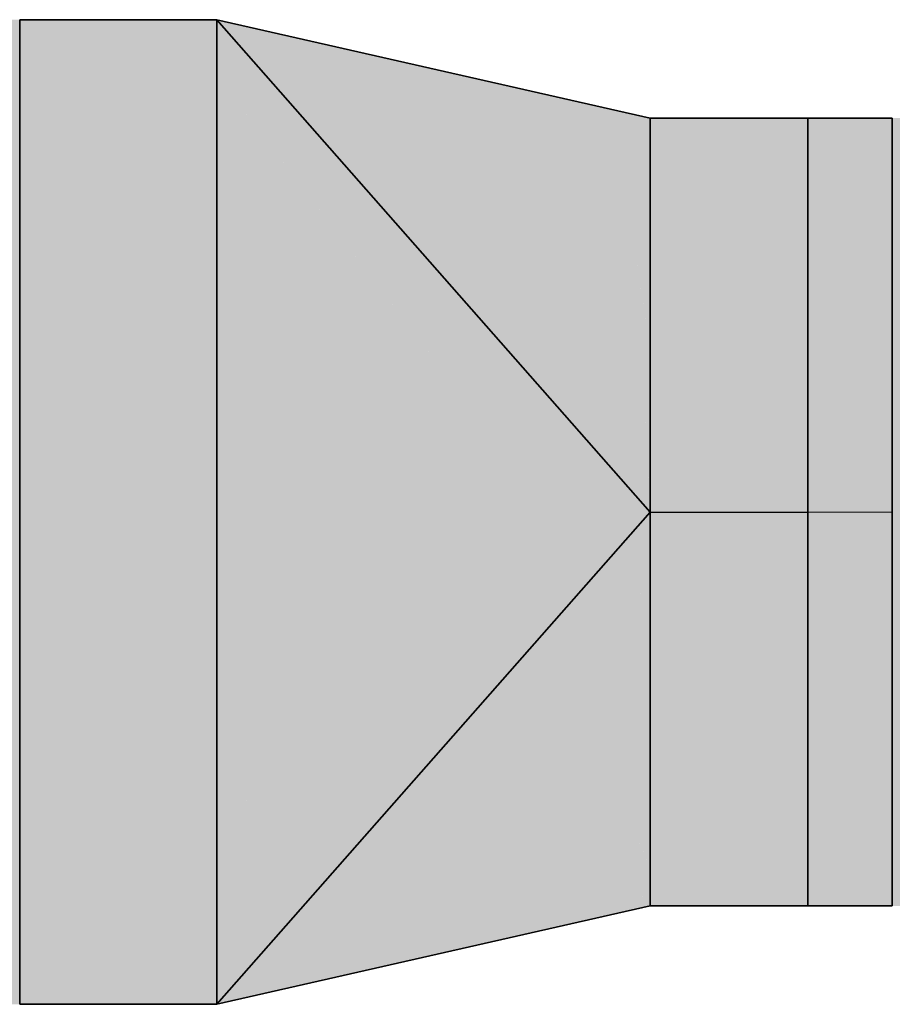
# Model space of a CAD drawing. Extents: x -350 to 540, y -53 to 541.
# Tile 512 of 569: x 294.53 to 298.96, y 207.81 to 212.81. Entities that reach past the tile are written whole.
import ezdxf
from ezdxf.lldxf.tags import DXFTag

# ---------------------------------------------------------------- set-up
doc = ezdxf.new("R2010")
doc.units = 0
doc.layers.get('0').update_dxf_attribs({"lineweight": 35})
doc.layers.add('L_Fortluft', color=7, linetype='Continuous', lineweight=35, true_color=0x993300)
doc.layers.add('L_Fortluft-Shading', color=7, linetype='Continuous', lineweight=35, true_color=0x993300)
tags = doc.linetypes.add('STRICHPUNKT2', pattern=[12.7, 6.35, -3.175, 0, -3.175]).pattern_tags.tags
tags[10:11] = [DXFTag(74, 4), DXFTag(75, 0), DXFTag(340, '0'), DXFTag(46, 0.0), DXFTag(50, 0.0), DXFTag(44, 0.0), DXFTag(45, 0.0)]
tags[8:9] = [DXFTag(74, 4), DXFTag(75, 0), DXFTag(340, '0'), DXFTag(46, 0.0), DXFTag(50, 0.0), DXFTag(44, 0.0), DXFTag(45, 0.0)]
tags[6:7] = [DXFTag(74, 4), DXFTag(75, 0), DXFTag(340, '0'), DXFTag(46, 0.0), DXFTag(50, 0.0), DXFTag(44, 0.0), DXFTag(45, 0.0)]
tags[4:5] = [DXFTag(74, 4), DXFTag(75, 0), DXFTag(340, '0'), DXFTag(46, 0.0), DXFTag(50, 0.0), DXFTag(44, 0.0), DXFTag(45, 0.0)]

# ---------------------------------------------------------------- blocks, each defined once
blk = doc.blocks.new('3D-Ansicht-A06HSWBANL', base_point=(172.3963, 139.9809))
at = {"layer": 'L_Fortluft-Shading', "color": 24, "true_color": 0x993300}
for points in [[(294.5323, 212.8124), (294.0323, 212.8124), (294.5323, 209.9059), (294.0323, 209.9059)], [(295.5323, 212.8124), (294.5323, 212.8124), (295.5323, 209.9059), (294.5323, 209.9059)], [(294.0323, 209.9059), (294.0323, 208.8654), (294.5323, 209.9059), (294.5323, 208.8654)], [(294.5323, 209.9059), (294.5323, 208.8654), (295.5323, 209.9059), (295.5323, 208.8654)], [(294.0323, 208.8654), (294.0323, 207.8124), (294.5323, 208.8654), (294.5323, 207.8124)], [(294.5323, 208.8654), (294.5323, 207.8124), (295.5323, 208.8654), (295.5323, 207.8124)]]:
    blk.add_solid(points, dxfattribs=at)
at = {"layer": 'L_Fortluft-Shading', "color": 38, "true_color": 0x591d00}
for points in [[(296.0933, 212.6849), (295.5323, 212.8124), (296.2402, 212.6026)], [(296.7614, 212.448), (296.6682, 212.5032), (296.0933, 212.6849), (296.2496, 212.6494)], [(296.7614, 212.448), (296.0933, 212.6849), (296.2402, 212.6026)], [(296.6682, 212.5032), (296.5279, 212.5862), (296.2496, 212.6494)], [(296.7614, 212.448), (297.1128, 212.3438), (296.5279, 212.5862), (296.8366, 212.516)], [(296.8366, 212.516), (297.1128, 212.3438), (297.0745, 212.4619), (297.3668, 212.2685)], [(297.3668, 212.2685), (297.7323, 212.1602), (297.0745, 212.4619), (297.7323, 212.3124)], [(297.7323, 208.4476), (297.7323, 208.4647), (297.675, 208.3806), (297.6298, 208.4343)], [(297.6298, 208.4343), (295.5323, 207.8124), (297.7323, 208.3124)], [(297.7323, 208.3124), (297.7323, 208.4476), (297.675, 208.3806)]]:
    blk.add_solid(points, dxfattribs=at)
at = {"layer": 'L_Fortluft-Shading', "color": 26, "true_color": 0x682200}
for points in [[(296.2402, 212.6026), (295.5323, 212.8124), (296.4912, 212.3392)], [(296.7614, 212.448), (296.2402, 212.6026), (297.0897, 212.0438), (296.4912, 212.3392)], [(297.0897, 212.0438), (297.4321, 211.8748), (296.7614, 212.448), (297.1128, 212.3438)], [(297.1128, 212.3438), (297.4321, 211.8748), (297.3668, 212.2685), (297.6328, 211.7757)], [(297.3668, 212.2685), (297.6328, 211.7757), (297.5555, 212.2126), (297.7323, 211.7266)], [(297.7323, 211.7266), (297.7323, 212.1602), (297.5555, 212.2126)], [(297.5886, 208.8273), (297.7017, 208.5804), (297.7323, 208.8982)], [(297.7017, 208.5804), (297.7323, 208.5134), (297.7323, 208.8982)], [(297.7323, 208.4647), (297.7323, 208.5134), (297.1271, 208.5995), (297.5886, 208.8273)], [(297.1271, 208.5995), (295.5323, 207.8124), (297.6298, 208.4343)], [(297.7323, 208.4647), (297.1271, 208.5995), (297.6298, 208.4343)]]:
    blk.add_solid(points, dxfattribs=at)
at = {"layer": 'L_Fortluft-Shading', "color": 26, "true_color": 0x722600}
for points in [[(296.4912, 212.3392), (295.5323, 212.8124), (296.9034, 211.7313)], [(297.0897, 212.0438), (296.4912, 212.3392), (297.4702, 211.2844), (296.9034, 211.7313)], [(297.4702, 211.2844), (297.6884, 211.1124), (297.0897, 212.0438), (297.4321, 211.8748)], [(297.4321, 211.8748), (297.6884, 211.1124), (297.7323, 211.1507), (297.7323, 211.0778)], [(297.4321, 211.8748), (297.7323, 211.1507), (297.6328, 211.7757)], [(297.6328, 211.7757), (297.7066, 211.3124), (297.7323, 211.7266)], [(297.7066, 211.3124), (297.7323, 211.1507), (297.7323, 211.7266)], [(297.5358, 209.3921), (297.7323, 208.8982), (297.6939, 209.5168)], [(297.6939, 209.5168), (297.7066, 209.3124), (297.7323, 209.5471), (297.7323, 209.4741)], [(297.7066, 209.3124), (297.7323, 208.8982), (297.7323, 209.4741)], [(297.5886, 208.8273), (297.7323, 208.8982), (297.2324, 209.1529), (297.5358, 209.3921)], [(297.2324, 209.1529), (296.6654, 208.7059), (297.5886, 208.8273), (297.1271, 208.5995)], [(296.6654, 208.7059), (295.5323, 207.8124), (297.1271, 208.5995)]]:
    blk.add_solid(points, dxfattribs=at)
at = {"layer": 'L_Fortluft-Shading', "color": 26, "true_color": 0x7c2900}
for points in [[(296.9034, 211.7313), (295.5323, 212.8124), (297.456, 210.6264)], [(297.7323, 210.3124), (297.4702, 211.2844), (297.456, 210.6264), (296.9034, 211.7313)], [(297.4702, 211.2844), (297.7323, 210.3124), (297.6884, 211.1124)], [(297.6884, 211.1124), (297.7039, 210.8301), (297.7323, 211.0778), (297.7323, 210.9918)], [(297.7039, 210.8301), (297.7323, 210.3124), (297.7323, 210.9918)], [(297.6328, 210.1994), (297.7039, 209.7948), (297.7323, 210.3124)], [(297.7039, 209.7948), (297.7323, 209.6331), (297.7323, 210.3124)], [(297.4655, 210.0093), (297.7323, 209.6331), (297.6328, 210.1994)], [(297.2256, 209.7366), (297.5358, 209.3921), (297.4655, 210.0093), (297.6939, 209.5168)], [(297.4655, 210.0093), (297.6939, 209.5168), (297.7323, 209.6331), (297.7323, 209.5471)], [(297.2324, 209.1529), (297.5358, 209.3921), (296.8824, 209.3466), (297.2256, 209.7366)], [(296.8824, 209.3466), (296.3627, 208.756), (297.2324, 209.1529), (296.6654, 208.7059)], [(296.3627, 208.756), (295.5323, 207.8124), (296.6654, 208.7059)]]:
    blk.add_solid(points, dxfattribs=at)
at = {"layer": 'L_Fortluft-Shading', "color": 26, "true_color": 0x822b00}
for points in [[(295.5323, 212.5287), (297.456, 210.6264), (295.5323, 212.8124)], [(295.5323, 212.5287), (297.4655, 210.0093), (297.456, 210.6264), (297.6328, 210.1994)], [(295.5323, 212.5287), (295.5323, 211.0358), (295.6523, 212.3723), (295.6523, 210.9437)], [(295.6523, 210.9437), (297.2256, 209.7366), (295.6523, 212.3723), (297.4655, 210.0093)], [(295.5323, 211.0358), (295.5323, 209.9059), (295.6523, 210.9437), (295.6523, 209.8561)], [(295.6523, 209.8561), (296.8824, 209.3466), (295.6523, 210.9437), (297.2256, 209.7366)], [(297.6328, 210.1994), (297.7323, 210.3124), (297.456, 210.6264)], [(295.5323, 208.8654), (295.6523, 208.8496), (295.5323, 209.9059), (295.6523, 209.8561)], [(295.6523, 208.8496), (296.3627, 208.756), (295.6523, 209.8561), (296.8824, 209.3466)], [(295.5323, 208.8654), (295.5323, 207.8124), (296.3627, 208.756)]]:
    blk.add_solid(points, dxfattribs=at)
at = {"layer": 'L_Fortluft-Shading', "color": 28, "true_color": 0x561c00}
for points in [[(297.7323, 212.3124), (297.7323, 212.2443), (298.5323, 212.3124), (298.5323, 212.2443)], [(298.5323, 212.3124), (298.5323, 212.2443), (298.9619, 212.3124), (298.9619, 212.2443)], [(299.2489, 212.3124), (298.9619, 212.3124), (299.3171, 212.2443), (298.9619, 212.2443)], [(297.7323, 208.3806), (297.7323, 208.3124), (298.5323, 208.3806), (298.5323, 208.3124)], [(298.5323, 208.3806), (298.5323, 208.3124), (298.9619, 208.3806), (298.9619, 208.3124)], [(299.3171, 208.3806), (298.9619, 208.3806), (299.2489, 208.3124), (298.9619, 208.3124)]]:
    blk.add_solid(points, dxfattribs=at)
at = {"layer": 'L_Fortluft-Shading', "color": 26, "true_color": 0x692300}
for points in [[(298.5323, 212.2443), (297.7323, 212.2443), (297.846, 212.0445), (297.7323, 212.1773)], [(298.5323, 212.2443), (297.846, 212.0445), (298.5323, 212.0445)], [(298.5323, 212.2443), (298.5323, 212.0445), (298.9619, 212.2443), (298.9619, 212.0445)], [(299.3171, 212.2443), (298.9619, 212.2443), (299.3806, 212.0445), (298.9619, 212.0445)], [(297.752, 212.1544), (297.7323, 212.1773), (297.7323, 212.1115)], [(297.846, 212.0445), (297.752, 212.1544), (297.7323, 212.0445), (297.7323, 212.1115)], [(297.7323, 208.5804), (297.7323, 208.3806), (298.5323, 208.5804), (298.5323, 208.3806)], [(298.5323, 208.5804), (298.5323, 208.3806), (298.9619, 208.5804), (298.9619, 208.3806)], [(299.3806, 208.5804), (298.9619, 208.5804), (299.3171, 208.3806), (298.9619, 208.3806)]]:
    blk.add_solid(points, dxfattribs=at)
at = {"layer": 'L_Fortluft-Shading', "color": 26, "true_color": 0x7b2900}
for points in [[(297.846, 212.0445), (297.7323, 212.0445), (298.2339, 211.7266), (297.7323, 211.7266)], [(298.5323, 212.0445), (297.846, 212.0445), (298.5323, 211.7266), (298.2339, 211.7266)], [(298.5323, 212.0445), (298.5323, 211.7266), (298.9619, 212.0445), (298.9619, 211.7266)], [(299.3806, 212.0445), (298.9619, 212.0445), (299.4351, 211.7266), (298.9619, 211.7266)], [(297.7323, 208.8982), (297.7323, 208.5804), (298.5323, 208.8982), (298.5323, 208.5804)], [(298.5323, 208.8982), (298.5323, 208.5804), (298.9619, 208.8982), (298.9619, 208.5804)], [(299.4351, 208.8982), (298.9619, 208.8982), (299.3806, 208.5804), (298.9619, 208.5804)]]:
    blk.add_solid(points, dxfattribs=at)
at = {"layer": 'L_Fortluft-Shading', "color": 26, "true_color": 0x892d00}
for points in [[(298.2339, 211.7266), (297.7323, 211.7266), (298.5323, 211.3124), (297.7323, 211.3124)], [(298.2339, 211.7266), (298.5323, 211.3124), (298.5323, 211.5129)], [(298.5323, 211.7266), (298.2339, 211.7266), (298.5323, 211.5129)], [(298.9619, 211.7266), (298.5323, 211.7266), (298.8121, 211.3124), (298.5323, 211.5129)], [(298.9619, 211.7266), (298.8121, 211.3124), (298.9619, 211.3124)], [(299.4351, 211.7266), (298.9619, 211.7266), (299.477, 211.3124), (298.9619, 211.3124)], [(298.5323, 211.5129), (298.5323, 211.3124), (298.8121, 211.3124)], [(297.7323, 209.3124), (297.7323, 208.8982), (298.5323, 209.3124), (298.5323, 208.8982)], [(298.5323, 209.3124), (298.5323, 208.8982), (298.9619, 209.3124), (298.9619, 208.8982)], [(299.477, 209.3124), (298.9619, 209.3124), (299.4351, 208.8982), (298.9619, 208.8982)]]:
    blk.add_solid(points, dxfattribs=at)
at = {"layer": 'L_Fortluft-Shading', "color": 24, "true_color": 0x933100}
for points in [[(297.7323, 211.3124), (297.7323, 210.8301), (298.5323, 211.3124), (298.5323, 210.8301)], [(298.5323, 211.3124), (298.5323, 210.8301), (298.9619, 211.3124), (298.9619, 210.8301)], [(299.477, 211.3124), (298.9619, 211.3124), (299.5033, 210.8301), (298.9619, 210.8301)], [(297.7323, 209.7948), (297.7323, 209.3124), (298.5323, 209.7948), (298.5323, 209.3124)], [(298.5323, 209.7948), (298.5323, 209.3124), (298.9619, 209.7948), (298.9619, 209.3124)], [(299.5033, 209.7948), (298.9619, 209.7948), (299.477, 209.3124), (298.9619, 209.3124)]]:
    blk.add_solid(points, dxfattribs=at)
at = {"layer": 'L_Fortluft-Shading', "color": 24, "true_color": 0x983200}
for points in [[(297.7323, 210.8301), (297.7323, 210.3124), (298.5323, 210.8301), (298.5323, 210.3124)], [(298.5323, 210.8301), (298.5323, 210.3124), (298.9619, 210.8301), (298.9619, 210.3124)], [(299.5033, 210.8301), (298.9619, 210.8301), (299.5122, 210.3124), (298.9619, 210.3124)], [(297.7323, 210.3124), (297.7323, 209.7948), (298.5323, 210.3124), (298.5323, 209.7948)], [(298.5323, 210.3124), (298.5323, 209.7948), (298.9619, 210.3124), (298.9619, 209.7948)], [(299.5122, 210.3124), (298.9619, 210.3124), (299.5033, 209.7948), (298.9619, 209.7948)]]:
    blk.add_solid(points, dxfattribs=at)
blk = doc.blocks.new('Rohrübergang  symmetrisch-A06HSWUQNL', base_point=(294.5323, 207.8124))
at = {"color": 0, "linetype": 'ByBlock', "lineweight": -2, "ltscale": 0.35}
for p, q in [((294.5323, 212.8124), (295.5323, 212.8124)), ((294.5323, 212.8124), (294.5323, 207.8124)), ((297.7323, 210.3124), (295.5323, 212.8124)), ((297.7323, 212.3124), (295.5323, 212.8124)), ((295.5323, 212.8124), (295.5323, 207.8124)), ((298.5323, 212.3124), (297.7323, 212.3124)), ((297.7323, 212.3124), (297.7323, 211.1408)), ((298.5323, 212.3124), (298.5323, 211.1408)), ((297.7323, 211.1408), (297.7323, 209.484)), ((298.5323, 211.1408), (298.5323, 209.484)), ((297.7323, 210.3124), (295.5323, 207.8124)), ((297.7323, 209.484), (297.7323, 208.3124)), ((298.5323, 209.484), (298.5323, 208.3124)), ((297.7323, 208.3124), (295.5323, 207.8124)), ((297.7323, 208.3124), (298.5323, 208.3124)), ((294.5323, 207.8124), (295.5323, 207.8124))]:
    blk.add_line(p, q, dxfattribs=at)
at = {"color": 0, "linetype": 'STRICHPUNKT2', "lineweight": 25, "ltscale": 0.25}
blk.add_line((297.7323, 210.3124), (298.5323, 210.3124), dxfattribs=at)
blk = doc.blocks.new('Wickelfalzrohr-A06HSWZYNL', base_point=(298.5323, 208.3124))
at = {"color": 0, "linetype": 'ByBlock', "lineweight": -2, "ltscale": 0.35}
for p, q in [((298.9619, 212.3124), (298.5323, 212.3124)), ((298.5323, 212.3124), (298.5323, 211.1408)), ((298.9619, 212.3124), (298.9619, 211.1408)), ((298.5323, 211.1408), (298.5323, 209.484)), ((298.9619, 211.1408), (298.9619, 209.484)), ((298.5323, 209.484), (298.5323, 208.3124)), ((298.9619, 209.484), (298.9619, 208.3124)), ((298.5323, 208.3124), (298.9619, 208.3124))]:
    blk.add_line(p, q, dxfattribs=at)
at = {"color": 0, "linetype": 'STRICHPUNKT2', "lineweight": 5, "ltscale": 0.13}
blk.add_line((298.9619, 210.3124), (298.5323, 210.3124), dxfattribs=at)

msp = doc.modelspace()

# ---------------------------------------------------------------- block references
msp.add_blockref('3D-Ansicht-A06HSWBANL', (172.3963, 139.9809))
at = {"layer": 'L_Fortluft', "ltscale": 0.35}
for name, p in [('Rohrübergang  symmetrisch-A06HSWUQNL', (294.5323, 207.8124)), ('Wickelfalzrohr-A06HSWZYNL', (298.5323, 208.3124))]:
    msp.add_blockref(name, p, dxfattribs=at)

doc.saveas('drawing.dxf')
